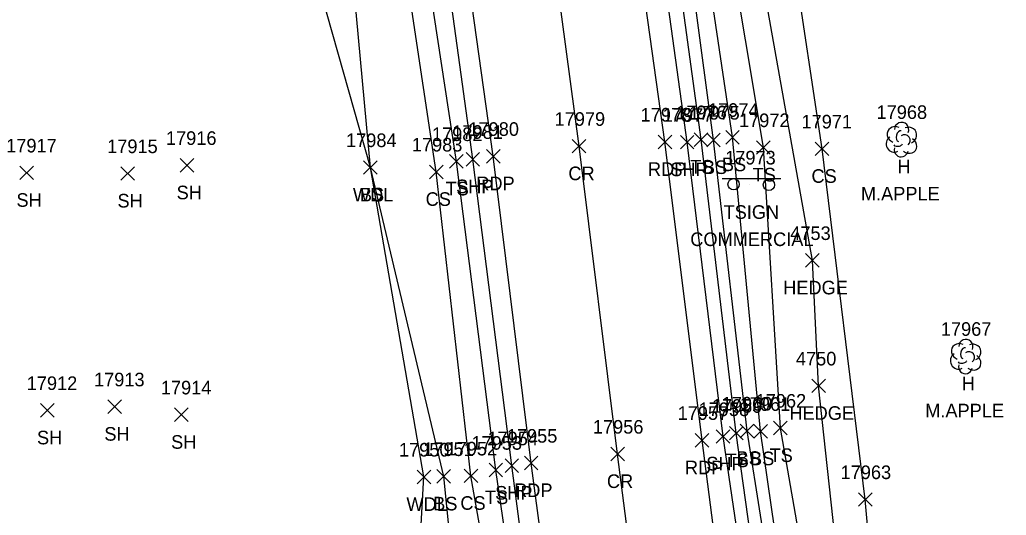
# Model space of a CAD drawing. Extents: x 1439173 to 1457902, y 641926 to 659889.
# Drawn here: x 1445600.4 to 1445745.5, y 658024.1 to 658097 of the extents above; entities that cross this region are included whole.
import ezdxf

# ---------------------------------------------------------------- set-up
doc = ezdxf.new("R2010")
doc.units = 0
for name, color, linetype in [('L_A', 7, 'Continuous'), ('L_C', 7, 'Continuous'), ('L_I', 7, 'Continuous'), ('L_TIC', 7, 'Continuous'), ('LAHR', 7, 'Continuous'), ('LAWA', 7, 'Continuous'), ('LELB', 7, 'Continuous'), ('LTD', 7, 'Continuous'), ('P_A', 7, 'Continuous'), ('P_I', 7, 'Continuous'), ('P_TIC', 7, 'Continuous'), ('PET', 7, 'Continuous'), ('PRC', 7, 'Continuous'), ('PSP', 7, 'Continuous'), ('S_A', 7, 'Continuous'), ('S_C', 7, 'Continuous'), ('S_I', 7, 'Continuous'), ('SSGN', 7, 'Continuous')]:
    doc.layers.add(name, color=color, linetype=linetype)

msp = doc.modelspace()

# ---------------------------------------------------------------- linework, layer by layer
at = {"layer": 'L_TIC'}
for points in [[(1445699.64, 658078.41), (1445701.64, 658080.41)], [(1445701.64, 658078.41), (1445699.64, 658080.41)], [(1445701.48, 658078.35), (1445703.48, 658080.35)], [(1445703.48, 658078.35), (1445701.48, 658080.35)], [(1445704.27, 658078.76), (1445706.27, 658080.76)], [(1445706.27, 658078.76), (1445704.27, 658080.76)], [(1445708.82, 658077.25), (1445710.82, 658079.25)], [(1445710.82, 658077.25), (1445708.82, 658079.25)], [(1445717.45, 658077.05), (1445719.45, 658079.05)], [(1445719.45, 658077.05), (1445717.45, 658079.05)], [(1445663.65, 658075.2), (1445665.65, 658077.2)], [(1445665.65, 658075.2), (1445663.65, 658077.2)], [(1445600.45, 658073.52), (1445602.45, 658075.52)], [(1445602.45, 658073.52), (1445600.45, 658075.52)], [(1445624.01, 658074.63), (1445626.01, 658076.63)], [(1445626.01, 658074.63), (1445624.01, 658076.63)], [(1445651.01, 658074.31), (1445653.01, 658076.31)], [(1445653.01, 658074.31), (1445651.01, 658076.31)], [(1445651.01, 658074.31), (1445653.01, 658076.31)], [(1445653.01, 658074.31), (1445651.01, 658076.31)], [(1445660.69, 658073.66), (1445662.69, 658075.66)], [(1445662.69, 658073.66), (1445660.69, 658075.66)], [(1445615.31, 658073.42), (1445617.31, 658075.42)], [(1445617.31, 658073.42), (1445615.31, 658075.42)], [(1445716.03, 658060.64), (1445718.03, 658062.64)], [(1445718.03, 658060.64), (1445716.03, 658062.64)], [(1445716.94, 658042.18), (1445718.94, 658044.18)], [(1445718.94, 658042.18), (1445716.94, 658044.18)], [(1445613.38, 658039.11), (1445615.38, 658041.11)], [(1445615.38, 658039.11), (1445613.38, 658041.11)], [(1445603.48, 658038.57), (1445605.48, 658040.57)], [(1445605.48, 658038.57), (1445603.48, 658040.57)], [(1445623.2, 658037.92), (1445625.2, 658039.92)], [(1445625.2, 658037.92), (1445623.2, 658039.92)], [(1445711.31, 658035.97), (1445713.31, 658037.97)], [(1445713.31, 658035.97), (1445711.31, 658037.97)], [(1445704.83, 658035.22), (1445706.83, 658037.22)], [(1445706.83, 658035.22), (1445704.83, 658037.22)], [(1445706.42, 658035.55), (1445708.42, 658037.55)], [(1445708.42, 658035.55), (1445706.42, 658037.55)], [(1445708.41, 658035.5), (1445710.41, 658037.5)], [(1445710.41, 658035.5), (1445708.41, 658037.5)], [(1445658.89, 658028.78), (1445660.89, 658030.78)], [(1445660.89, 658028.78), (1445658.89, 658030.78)], [(1445661.79, 658028.85), (1445663.79, 658030.85)], [(1445663.79, 658028.85), (1445661.79, 658030.85)], [(1445665.8, 658028.94), (1445667.8, 658030.94)], [(1445667.8, 658028.94), (1445665.8, 658030.94)], [(1445669.46, 658029.78), (1445671.46, 658031.78)], [(1445671.46, 658029.78), (1445669.46, 658031.78)], [(1445723.81, 658025.46), (1445725.81, 658027.46)], [(1445725.81, 658025.46), (1445723.81, 658027.46)]]:
    msp.add_lwpolyline(points, dxfattribs=at)
at = {"layer": 'LAHR'}
msp.add_lwpolyline([(1445732.52, 657922.47), (1445722.99, 657996.78), (1445717.94, 658043.18), (1445717.03, 658061.64), (1445708.98, 658106.86), (1445701.11, 658167.43)], dxfattribs=at)
at = {"layer": 'LAWA'}
msp.add_lwpolyline([(1445570.88, 657871.25), (1445601.95, 657868.28), (1445615.04, 657901.21), (1445643.73, 657903.58), (1445661.49, 657937.24), (1445657.79, 657992.85), (1445659.89, 658029.78), (1445652.01, 658075.31), (1445635.31, 658134.41), (1445633.47, 658181.38), (1445634.07, 658190.43), (1445633.65, 658209.79), (1445619.22, 658268.86), (1445616.09, 658267.17), (1445604.93, 658266.51), (1445591.72, 658245.37)], dxfattribs=at)
at = {"layer": 'LELB'}
for points in [[(1445711.41, 657996.31), (1445705.83, 658036.22), (1445700.64, 658079.41), (1445692.1, 658142.12), (1445687.71, 658180.48), (1445685.34, 658190.49), (1445681.91, 658219.02), (1445671.71, 658278.03), (1445666.36, 658313.61), (1445658.13, 658362.17), (1445649.94, 658422.94), (1445644.25, 658454.56), (1445635.79, 658510.62), (1445628.02, 658553.04), (1445620.07, 658601.71), (1445614.01, 658640.64), (1445604.81, 658690.17), (1445597.49, 658732.56), (1445589.59, 658776.66), (1445581.16, 658825.01), (1445572.65, 658874.35), (1445564.96, 658919.17), (1445560, 658950.1)], [(1445713.77, 657996.54), (1445707.42, 658036.55), (1445702.48, 658079.35), (1445694.08, 658142.21), (1445691.59, 658179.3), (1445693.36, 658191.89), (1445694.2, 658191.78), (1445693.96, 658194.89), (1445693.22, 658198.11), (1445687.9, 658220.22), (1445684.23, 658270.27), (1445682.88, 658280.56), (1445675.49, 658315.93), (1445670.82, 658364.07), (1445653.28, 658424.57), (1445654.32, 658454.28), (1445640.46, 658510.39), (1445634.42, 658553.67)], [(1445749.36, 657734.07), (1445742.61, 657772.57), (1445736.05, 657823.51), (1445731.11, 657866.82), (1445723.49, 657920.92), (1445721.03, 657947.17), (1445715.13, 657996.87), (1445709.41, 658036.5), (1445705.27, 658079.76), (1445695.99, 658142.1), (1445693.54, 658178.75), (1445694.69, 658191.48), (1445696.11, 658193.03), (1445695.65, 658196.36), (1445690.42, 658220.06), (1445686.68, 658271.27), (1445684.87, 658280.76), (1445679.24, 658314.26), (1445674.65, 658364.2), (1445662.06, 658424.73), (1445656.23, 658451.85), (1445643.73, 658509.59)], [(1445681.61, 657757.98), (1445681.16, 657793.65), (1445681.25, 657807.94), (1445680.46, 657833.92), (1445676.66, 657844.39), (1445675.08, 657868.19), (1445675.1, 657908.43), (1445672.97, 657938.19), (1445666.31, 657995.09), (1445662.79, 658029.85), (1445652.01, 658075.31), (1445646.43, 658135.91), (1445638.16, 658181.94), (1445634.07, 658190.43), (1445626.76, 658208.83), (1445616.09, 658267.17), (1445610.41, 658301.62), (1445600.86, 658359.14), (1445592.88, 658409.97)], [(1445675.75, 657994.71), (1445670.46, 658030.78), (1445664.65, 658076.2), (1445655.29, 658137.56), (1445648.54, 658183.93), (1445643.01, 658212.37), (1445630.82, 658270.25), (1445623.82, 658304.23), (1445614.07, 658360.12), (1445605.54, 658400.94)], [(1445673.36, 657992.77), (1445666.8, 658029.94), (1445661.69, 658074.66), (1445652.35, 658136.74), (1445644.89, 658182.76), (1445638.97, 658211.77), (1445626.61, 658269.56), (1445618.43, 658303.31), (1445608.21, 658360.04)], [(1445752.69, 657737.69), (1445746.51, 657773.07), (1445739.91, 657823.8), (1445736.01, 657867.68), (1445727.92, 657921.69), (1445723.22, 657946.99), (1445719.28, 657997.02), (1445712.31, 658036.97), (1445709.82, 658078.25), (1445699.17, 658141.94), (1445696.01, 658177.21)], [(1445771.2, 657742.74), (1445762.37, 657751.97), (1445752.44, 657770.28), (1445746.48, 657824.37), (1445743.35, 657870), (1445734.04, 657945.82), (1445727.34, 657998.23), (1445724.81, 658026.46), (1445718.45, 658078.05), (1445705.96, 658161.39)]]:
    msp.add_lwpolyline(points, dxfattribs=at)
at = {"layer": 'LTD'}
for p, q in [((1445730.1, 658079.45), (1445730.1, 658079.45)), ((1445730.1, 658079.45), (1445730.1, 658079.45)), ((1445739.55, 658047.54), (1445739.55, 658047.54)), ((1445739.55, 658047.54), (1445739.55, 658047.54))]:
    msp.add_line(p, q, dxfattribs=at)
for centre in [(1445730.15, 658080.89), (1445739.6, 658048.97)]:
    msp.add_arc(centre, 1.05, 335.5272, 180.9563, dxfattribs=at)
for centre, major_axis, ratio, start_param, end_param in [((1445729.31, 658080.12), (1.21, -0.51), 0.895232, 1.570796, 4.712389), ((1445731.14, 658080.04), (-1.14, -0.48), 0.949671, 1.570796, 4.712389), ((1445729.89, 658079.91), (-0.208, -0.792), 0.645439, 3.141593, 6.283185), ((1445730.6, 658079.29), (-0.5, 0.667), 0.989748, 3.141593, 6.283185), ((1445729.02, 658078.74), (0.58, -1.04), 0.959034, 3.141593, 6.283185), ((1445729.64, 658078.7), (-0.625, -0.083), 0.423636, 0, 3.141593), ((1445731.1, 658078.62), (-1.09, 0.79), 0.841452, 1.570796, 4.712389), ((1445730.1, 658077.95), (0.26, 1.06), 0.942809, 1.570796, 4.712389), ((1445738.76, 658048.2), (1.21, -0.51), 0.895232, 1.570796, 4.712389), ((1445740.6, 658048.12), (-1.14, -0.48), 0.949671, 1.570796, 4.712389), ((1445739.35, 658048), (-0.208, -0.792), 0.645439, 3.141593, 6.283185), ((1445740.05, 658047.37), (-0.5, 0.667), 0.989748, 3.141593, 6.283185), ((1445738.47, 658046.83), (0.58, -1.04), 0.959034, 3.141593, 6.283185), ((1445739.1, 658046.79), (-0.625, -0.083), 0.423636, 0, 3.141593), ((1445740.55, 658046.71), (-1.09, 0.79), 0.841452, 1.570796, 4.712389), ((1445739.55, 658046.04), (0.26, 1.06), 0.942809, 1.570796, 4.712389)]:
    msp.add_ellipse(centre, major_axis=major_axis, ratio=ratio, start_param=start_param, end_param=end_param, dxfattribs=at)
at = {"layer": 'P_TIC'}
for points in [[(1445694.34, 658078.07), (1445696.34, 658080.07)], [(1445696.34, 658078.07), (1445694.34, 658080.07)], [(1445697.6, 658078.03), (1445699.6, 658080.03)], [(1445699.6, 658078.03), (1445697.6, 658080.03)], [(1445681.7, 658077.44), (1445683.7, 658079.44)], [(1445683.7, 658077.44), (1445681.7, 658079.44)], [(1445666.07, 658075.52), (1445668.07, 658077.52)], [(1445668.07, 658075.52), (1445666.07, 658077.52)], [(1445669.09, 658075.96), (1445671.09, 658077.96)], [(1445671.09, 658075.96), (1445669.09, 658077.96)], [(1445702.88, 658034.73), (1445704.88, 658036.73)], [(1445704.88, 658034.73), (1445702.88, 658036.73)], [(1445699.79, 658034.17), (1445701.79, 658036.17)], [(1445701.79, 658034.17), (1445699.79, 658036.17)], [(1445687.37, 658032.15), (1445689.37, 658034.15)], [(1445689.37, 658032.15), (1445687.37, 658034.15)], [(1445671.81, 658030.44), (1445673.81, 658032.44)], [(1445673.81, 658030.44), (1445671.81, 658032.44)], [(1445674.66, 658030.82), (1445676.66, 658032.82)], [(1445676.66, 658030.82), (1445674.66, 658032.82)]]:
    msp.add_lwpolyline(points, dxfattribs=at)
at = {"layer": 'PET'}
for points in [[(1445705.78, 657996.74), (1445700.79, 658035.17), (1445695.34, 658079.07), (1445686.58, 658141.61), (1445678.88, 658191.85), (1445674.78, 658217.71), (1445664.88, 658276.95), (1445658.55, 658312.17), (1445650.15, 658361.18), (1445639.6, 658422.2), (1445634.4, 658454.18), (1445624.07, 658508.93), (1445616.8, 658551.96), (1445608.32, 658601.33), (1445601.83, 658639.44), (1445593.45, 658688.09), (1445585.19, 658730.57), (1445578.3, 658774.52), (1445569.42, 658823.28), (1445560.62, 658872.5), (1445551.74, 658918.41), (1445542.33, 658971.3)], [(1445680.6, 657994.71), (1445675.66, 658031.82), (1445670.09, 658076.96), (1445661.45, 658138.65), (1445654.59, 658185.53), (1445650, 658213.91), (1445640.16, 658272.65), (1445634.24, 658306.76), (1445624.76, 658361.87), (1445614.72, 658418.97), (1445607.21, 658460.9), (1445599.06, 658505.1), (1445591.98, 658546.7), (1445588.63, 658593.12), (1445576.29, 658636.25), (1445568.16, 658684.78), (1445560.61, 658727.13), (1445552.99, 658771.71), (1445544.2, 658818.81), (1445535.26, 658869.13), (1445526.51, 658914.41), (1445517.19, 658967.01)]]:
    msp.add_lwpolyline(points, dxfattribs=at)
at = {"layer": 'PRC'}
msp.add_lwpolyline([(1445693.19, 657995.58), (1445688.37, 658033.15), (1445682.7, 658078.44), (1445674.41, 658140.32), (1445666.61, 658188.13), (1445662.4, 658215.59), (1445653.51, 658278.24), (1445646.19, 658309.4), (1445637.2, 658362.39), (1445626.17, 658420.18), (1445621.21, 658465.94), (1445611.38, 658507.05), (1445604.14, 658549), (1445595.87, 658598.76), (1445588.83, 658637.12), (1445580.76, 658686.66), (1445573.22, 658729.08), (1445565.49, 658774.03), (1445556.77, 658821.39), (1445548.21, 658870.8), (1445539.62, 658916.36), (1445529.84, 658969.19)], dxfattribs=at)
at = {"layer": 'PSP'}
for points in [[(1445709.72, 657996.21), (1445703.88, 658035.73), (1445698.6, 658079.03), (1445689.92, 658141.84), (1445682.47, 658194.7), (1445678.91, 658218.46), (1445669.51, 658277.66), (1445663.97, 658313.06), (1445656.7, 658361.9), (1445647.15, 658422.67), (1445642.54, 658454.48), (1445633.11, 658510.6), (1445626.17, 658552.92), (1445617.88, 658601.72), (1445610.99, 658640.57), (1445602.68, 658689.97), (1445594.54, 658732.07), (1445587.02, 658776.07), (1445578.22, 658824.66), (1445569.89, 658874.08), (1445561.69, 658919.22), (1445557.14, 658946.18), (1445552.68, 658972.7)], [(1445677.61, 657994.76), (1445672.81, 658031.44), (1445667.07, 658076.52), (1445658.59, 658138.11), (1445650.65, 658184.8), (1445645.66, 658213.03), (1445633.73, 658271), (1445626.46, 658304.89), (1445616.09, 658359.97), (1445606.28, 658413.34), (1445604.12, 658425.94), (1445596.03, 658466.49), (1445589.8, 658503.8), (1445583.92, 658538.52), (1445575.12, 658588.87), (1445567.7, 658634.58), (1445559.14, 658683.75), (1445551.7, 658726.04), (1445543.93, 658769.89), (1445535.06, 658817.05), (1445526.54, 658867.74), (1445518.27, 658912.76), (1445508.55, 658965.49)]]:
    msp.add_lwpolyline(points, dxfattribs=at)
at = {"layer": 'SSGN'}
for p, q in [((1445703.76, 658073.67), (1445712.36, 658073.67)), ((1445707.79, 658072.76), (1445707.79, 658072.76))]:
    msp.add_line(p, q, dxfattribs=at)
for centre in [(1445705.43, 658072.83), (1445710.64, 658072.76)]:
    msp.add_circle(centre, 0.833, dxfattribs=at)

# ---------------------------------------------------------------- texts
at = {"layer": 'L_A'}
for s, p in [('TS', (1445699.05, 658074.41)), ('BS', (1445700.92, 658074.35)), ('BS', (1445703.71, 658074.76)), ('H', (1445729.53, 658074.45)), ('TS', (1445708.23, 658073.25)), ('CS', (1445716.89, 658073.05)), ('SH', (1445623.5, 658070.63)), ('TS', (1445663.06, 658071.2)), ('SH', (1445599.94, 658069.52)), ('SH', (1445614.8, 658069.42)), ('WDL', (1445649.43, 658070.31)), ('BS', (1445650.45, 658070.31)), ('CS', (1445660.13, 658069.66)), ('HEDGE', (1445712.73, 658056.64)), ('H', (1445738.99, 658042.54)), ('HEDGE', (1445713.64, 658038.18)), ('SH', (1445602.96, 658034.57)), ('SH', (1445612.87, 658035.11)), ('SH', (1445622.69, 658033.92)), ('BS', (1445705.86, 658031.55)), ('BS', (1445707.85, 658031.5)), ('TS', (1445710.72, 658031.97)), ('TS', (1445704.24, 658031.22)), ('TS', (1445668.87, 658025.78)), ('WDL', (1445657.3, 658024.78)), ('BS', (1445661.24, 658024.85)), ('CS', (1445665.24, 658024.94))]:
    msp.add_text(s, height=2, dxfattribs=at).set_placement(p)
at = {"layer": 'L_C'}
for p in [(1445724.16, 658070.45), (1445733.62, 658038.54)]:
    msp.add_text('M.APPLE', height=2, dxfattribs=at).set_placement(p)
at = {"layer": 'L_I'}
for s, p in [('17976', (1445696.99, 658082.41)), ('17975', (1445698.89, 658082.35)), ('17974', (1445701.67, 658082.76)), ('17968', (1445726.46, 658082.45)), ('17972', (1445706.23, 658081.25)), ('17971', (1445715.42, 658081.05)), ('17916', (1445621.93, 658078.63)), ('17984', (1445648.42, 658078.31)), ('17984', (1445648.42, 658078.31)), ('17982', (1445661.06, 658079.2)), ('17917', (1445598.43, 658077.52)), ('17915', (1445613.28, 658077.42)), ('17983', (1445658.1, 658077.66)), ('4753', (1445713.77, 658064.64)), ('17967', (1445735.92, 658050.54)), ('4750', (1445714.6, 658046.18)), ('17913', (1445611.35, 658043.11)), ('17912', (1445601.45, 658042.57)), ('17914', (1445621.18, 658041.92)), ('17959', (1445702.23, 658039.22)), ('17960', (1445703.69, 658039.55)), ('17961', (1445706.34, 658039.5)), ('17962', (1445708.67, 658039.97)), ('17951', (1445659.77, 658032.85)), ('17952', (1445663.21, 658032.94)), ('17953', (1445666.87, 658033.78)), ('17950', (1445656.21, 658032.78)), ('17963', (1445721.17, 658029.46))]:
    msp.add_text(s, height=2, dxfattribs=at).set_placement(p)
at = {"layer": 'P_A'}
for s, p in [('RDP', (1445692.83, 658074.07)), ('SHP', (1445696.13, 658074.03)), ('CR', (1445681.13, 658073.44)), ('SHP', (1445664.61, 658071.52)), ('RDP', (1445667.58, 658071.96)), ('RDP', (1445698.27, 658030.17)), ('SHP', (1445701.42, 658030.73)), ('CR', (1445686.8, 658028.15)), ('SHP', (1445670.35, 658026.44)), ('RDP', (1445673.15, 658026.82))]:
    msp.add_text(s, height=2, dxfattribs=at).set_placement(p)
at = {"layer": 'P_I'}
for s, p in [('17979', (1445679.1, 658081.44)), ('17978', (1445691.75, 658082.07)), ('17977', (1445695.01, 658082.03)), ('17981', (1445664.05, 658079.52)), ('17980', (1445666.42, 658079.96)), ('17958', (1445700.29, 658038.73)), ('17957', (1445697.2, 658038.17)), ('17956', (1445684.73, 658036.15)), ('17954', (1445669.22, 658034.44)), ('17955', (1445672.07, 658034.82))]:
    msp.add_text(s, height=2, dxfattribs=at).set_placement(p)
at = {"layer": 'S_A'}
msp.add_text('TSIGN', height=2, dxfattribs=at).set_placement((1445703.96, 658067.75))
at = {"layer": 'S_C'}
msp.add_text('COMMERCIAL', height=2, dxfattribs=at).set_placement((1445699.06, 658063.75))
at = {"layer": 'S_I'}
msp.add_text('17973', height=2, dxfattribs=at).set_placement((1445704.19, 658075.75))

doc.saveas('drawing.dxf')
